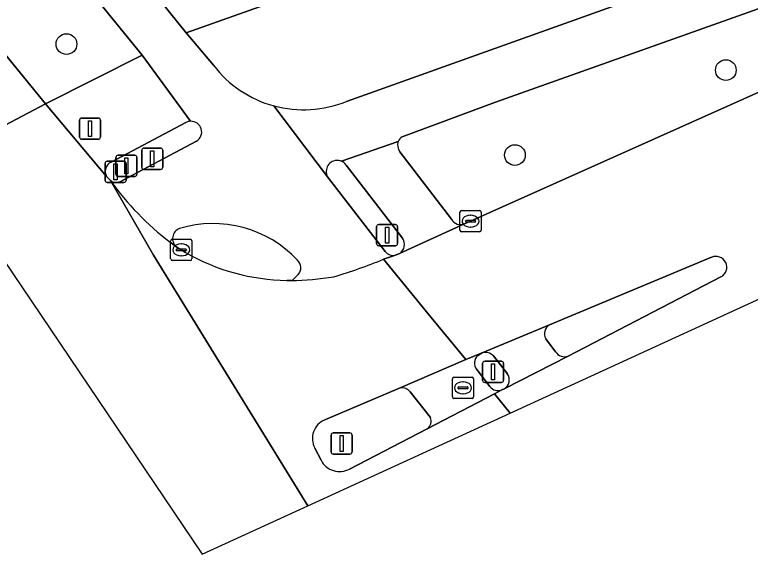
# Model space of a CAD drawing. Extents: x 160377 to 161131, y 383938 to 384853.
# Drawn here: x 160884.05 to 160918.76, y 383938.04 to 383963.52 of the extents above; entities that cross this region are included whole.
import ezdxf

# ---------------------------------------------------------------- set-up
doc = ezdxf.new("R2010")
doc.units = 0
for name, color, linetype in [('IMGEO_Berm_groen', 7, 'Continuous'), ('IMGEO_Boom', 7, 'Continuous'), ('IMGEO_Drukknoppaal', 7, 'Continuous'), ('IMGEO_Fietspad_open', 7, 'Continuous'), ('IMGEO_Kolk', 7, 'Continuous'), ('IMGEO_Lichtmast', 7, 'Continuous'), ('IMGEO_Rijbaan_lokaal_gesloten', 7, 'Continuous'), ('IMGEO_Rijbaan_lokaal_open', 7, 'Continuous'), ('IMGEO_Rioolput', 7, 'Continuous'), ('IMGEO_Verkeerseiland_gesloten', 7, 'Continuous'), ('IMGEO_Verkeerseiland_open', 7, 'Continuous'), ('IMGEO_Verkeersregelinstallatiepaal', 7, 'Continuous'), ('IMGEO_Voetpad_open', 7, 'Continuous')]:
    doc.layers.add(name, color=color, linetype=linetype)

msp = doc.modelspace()

# ---------------------------------------------------------------- linework, layer by layer
at = {"layer": 'IMGEO_Berm_groen'}
for points in [[(160878.547, 383967.983), (160880.982, 383964.845), (160885.508, 383959.312), (160890.062, 383961.606), (160868.753, 383987.783)], [(160925.376, 383966.027), (160906.731, 383959.392), (160902.329, 383957.759)], [(160905.27, 383953.642), (160926.798, 383963.284)], [(160902.231, 383957.045), (160904.662, 383953.86)]]:
    msp.add_lwpolyline(points, dxfattribs=at)
for centre, radius, start, end in [((160902.605, 383957.355), 0.489, 124.3857, 159.2119), ((160902.604, 383957.358), 0.487, 159.4582, 220.0036), ((160905.092, 383954.103), 0.494, 209.4424, 291.1068)]:
    msp.add_arc(centre, radius, start, end, dxfattribs=at)
at = {"layer": 'IMGEO_Boom'}
for centre in [(160886.492, 383962.134), (160917.608, 383960.905), (160907.654, 383956.896)]:
    msp.add_circle(centre, 0.489, dxfattribs=at)
at = {"layer": 'IMGEO_Drukknoppaal'}
for p, q in [((160890.043, 383956.32), (160890.043, 383957.12)), ((160890.043, 383957.12), (160890.043, 383956.32)), ((160890.143, 383957.22), (160890.933, 383957.22)), ((160890.933, 383957.22), (160890.143, 383957.22)), ((160891.033, 383957.12), (160891.033, 383956.32)), ((160891.033, 383956.32), (160891.033, 383957.12)), ((160890.933, 383956.22), (160890.143, 383956.22)), ((160890.143, 383956.22), (160890.933, 383956.22))]:
    msp.add_line(p, q, dxfattribs=at)
msp.add_lwpolyline([(160890.463, 383957.095), (160890.613, 383957.095), (160890.613, 383956.345), (160890.463, 383956.345), (160890.463, 383957.095)], dxfattribs=at)
for centre, start, end in [((160890.143, 383957.12), 90, 180), ((160890.143, 383957.12), 90, 180), ((160890.933, 383957.12), 0, 90), ((160890.933, 383957.12), 360, 90), ((160890.143, 383956.32), 180, 270), ((160890.143, 383956.32), 180, 270), ((160890.933, 383956.32), 270, 0), ((160890.933, 383956.32), 270, 0)]:
    msp.add_arc(centre, 0.1, start, end, dxfattribs=at)
at = {"layer": 'IMGEO_Fietspad_open'}
for points in [[(160893.428, 383961.136), (160892.138, 383962.666), (160882.172, 383975.03), (160861.785, 384000), (160858.144, 384004.459), (160857.007, 384003.51), (160859.756, 384000), (160860.596, 383998.928), (160868.753, 383987.783), (160890.062, 383961.606), (160892.344, 383958.49)], [(160924.669, 383968.355), (160899.709, 383959.43)], [(160902.329, 383957.759), (160906.731, 383959.392), (160925.376, 383966.027)], [(160896.28, 383959.22), (160898.813, 383955.869)], [(160901.529, 383952.342), (160898.813, 383955.869), (160896.28, 383959.22)], [(160892.625, 383957.548), (160889.098, 383955.682)], [(160899.466, 383956.601), (160902.148, 383957.529)], [(160891.386, 383952.777), (160891.694, 383952.553)], [(160901.452, 383951.977), (160902.017, 383952.163)], [(160897.427, 383951.256), (160897.239, 383951.063)], [(160905.908, 383947.435), (160906.102, 383947.56), (160905.332, 383947.243), (160902.243, 383945.897)], [(160906.474, 383945.966), (160905.853, 383946.768)], [(160902.709, 383945.71), (160903.669, 383944.503)], [(160903.518, 383943.974), (160906.685, 383945.615), (160907.042, 383945.803)]]:
    msp.add_lwpolyline(points, dxfattribs=at)
for centre, radius, start, end in [((160897.681, 383964.386), 5.353, 217.3858, 254.827), ((160897.684, 383964.396), 5.363, 254.8229, 292.1862), ((160892.368, 383957.984), 0.506, 300.5291, 92.6907), ((160902.605, 383957.355), 0.489, 124.3857, 159.2119), ((160899.269, 383956.12), 0.521, 85.7196, 208.8099), ((160899.26, 383956.094), 0.547, 67.9354, 85.0183), ((160888.838, 383956.102), 0.495, 236.9467, 301.7561), ((160899.733, 383963.677), 13.729, 215.5846, 232.5553), ((160893.411, 383948.195), 5.466, 43.1026, 106.8312), ((160892.008, 383952.952), 0.508, 110.757, 231.8098), ((160901.928, 383952.674), 0.519, 219.8077, 279.9059), ((160897.063, 383951.58), 0.487, 318.3167, 45.9318), ((160892.591, 383973.34), 23.128, 286.371, 292.527), ((160896.76, 383966.105), 15.138, 271.2339, 278.9303), ((160896.997, 383951.289), 0.331, 285.5857, 317.0004), ((160906.23, 383947.073), 0.485, 131.6417, 218.9306), ((160902.318, 383945.409), 0.494, 37.5635, 98.7065), ((160906.867, 383946.264), 0.493, 217.1901, 290.7859), ((160903.257, 383944.334), 0.445, 305.8652, 22.2726)]:
    msp.add_arc(centre, radius, start, end, dxfattribs=at)
at = {"layer": 'IMGEO_Kolk'}
for p, q in [((160905.135, 383954.273), (160905.987, 383954.273)), ((160905.06, 383953.347), (160905.06, 383954.199)), ((160905.548, 383954.053), (160905.573, 383954.053)), ((160906.061, 383954.199), (160906.061, 383953.347)), ((160905.319, 383953.767), (160905.319, 383953.779)), ((160905.757, 383953.73), (160905.359, 383953.73)), ((160905.362, 383953.816), (160905.76, 383953.816)), ((160905.803, 383953.779), (160905.803, 383953.767)), ((160905.987, 383953.273), (160905.135, 383953.273)), ((160905.571, 383953.493), (160905.546, 383953.493)), ((160891.409, 383951.991), (160891.409, 383952.843)), ((160891.484, 383952.917), (160892.336, 383952.917)), ((160892.41, 383952.843), (160892.41, 383951.991)), ((160891.897, 383952.697), (160891.922, 383952.697)), ((160891.668, 383952.411), (160891.668, 383952.423)), ((160892.106, 383952.374), (160891.708, 383952.374)), ((160891.711, 383952.46), (160892.109, 383952.46)), ((160892.152, 383952.423), (160892.152, 383952.411)), ((160892.336, 383951.917), (160891.484, 383951.917)), ((160891.92, 383952.137), (160891.895, 383952.137))]:
    msp.add_line(p, q, dxfattribs=at)
for points in [[(160905.135, 383954.273), (160905.987, 383954.273)], [(160905.06, 383953.347), (160905.06, 383954.199)], [(160906.061, 383954.199), (160906.061, 383953.347)], [(160905.987, 383953.273), (160905.135, 383953.273)], [(160891.409, 383951.991), (160891.409, 383952.843)], [(160891.484, 383952.917), (160892.336, 383952.917)], [(160892.41, 383952.843), (160892.41, 383951.991)], [(160892.336, 383951.917), (160891.484, 383951.917)]]:
    msp.add_lwpolyline(points, dxfattribs=at)
for centre, radius, start, end in [((160905.137, 383954.197), 0.0765, 91.552, 178.448), ((160905.137, 383954.197), 0.0765, 91.552, 178.448), ((160905.985, 383954.197), 0.0765, 1.552, 88.448), ((160905.985, 383954.197), 0.0765, 1.552, 88.448), ((160905.359, 383953.776), 0.0403, 85.8775, 175.7526), ((160905.356, 383953.766), 0.0366, 178.938, 274.7102), ((160905.76, 383953.773), 0.043, 264.8664, 352.4533), ((160905.764, 383953.778), 0.0386, 1.7309, 96.639), ((160905.137, 383953.349), 0.0765, 181.552, 268.448), ((160905.137, 383953.349), 0.0765, 181.552, 268.448), ((160905.985, 383953.349), 0.0765, 271.552, 358.448), ((160905.985, 383953.349), 0.0765, 271.552, 358.448), ((160891.486, 383952.841), 0.0765, 91.552, 178.448), ((160891.486, 383952.841), 0.0765, 91.552, 178.448), ((160892.334, 383952.841), 0.0765, 1.552, 88.448), ((160892.334, 383952.841), 0.0765, 1.552, 88.448), ((160891.708, 383952.42), 0.0403, 85.8775, 175.7526), ((160891.705, 383952.41), 0.0366, 178.938, 274.7102), ((160892.109, 383952.417), 0.043, 264.8664, 352.4533), ((160892.113, 383952.422), 0.0386, 1.7309, 96.639), ((160891.486, 383951.993), 0.0765, 181.552, 268.448), ((160891.486, 383951.993), 0.0765, 181.552, 268.448), ((160892.334, 383951.993), 0.0765, 271.552, 358.448), ((160892.334, 383951.993), 0.0765, 271.552, 358.448)]:
    msp.add_arc(centre, radius, start, end, dxfattribs=at)
for centre, major_axis, ratio, start_param, end_param in [((160905.547, 383953.773), (-0.387, 0.002), 0.722429, 4.712389, 7.853982), ((160905.572, 383953.773), (-0.39, 0.002), 0.717154, 1.570796, 4.712389), ((160891.896, 383952.417), (-0.387, 0.002), 0.722429, 4.712389, 7.853982), ((160891.921, 383952.417), (-0.39, 0.002), 0.717154, 1.570796, 4.712389)]:
    msp.add_ellipse(centre, major_axis=major_axis, ratio=ratio, start_param=start_param, end_param=end_param, dxfattribs=at)
at = {"layer": 'IMGEO_Lichtmast'}
for p, q in [((160888.313, 383955.699), (160888.313, 383956.499)), ((160888.313, 383956.499), (160888.313, 383955.699)), ((160888.413, 383956.599), (160889.203, 383956.599)), ((160889.203, 383956.599), (160888.413, 383956.599)), ((160889.303, 383956.499), (160889.303, 383955.699)), ((160889.303, 383955.699), (160889.303, 383956.499)), ((160889.203, 383955.599), (160888.413, 383955.599)), ((160888.413, 383955.599), (160889.203, 383955.599)), ((160898.981, 383942.875), (160898.981, 383943.675)), ((160898.981, 383943.675), (160898.981, 383942.875)), ((160899.081, 383943.775), (160899.871, 383943.775)), ((160899.871, 383943.775), (160899.081, 383943.775)), ((160899.971, 383943.675), (160899.971, 383942.875)), ((160899.971, 383942.875), (160899.971, 383943.675)), ((160899.871, 383942.775), (160899.081, 383942.775)), ((160899.081, 383942.775), (160899.871, 383942.775))]:
    msp.add_line(p, q, dxfattribs=at)
for points in [[(160888.733, 383956.474), (160888.883, 383956.474), (160888.883, 383955.724), (160888.733, 383955.724), (160888.733, 383956.474)], [(160899.401, 383943.65), (160899.551, 383943.65), (160899.551, 383942.9), (160899.401, 383942.9), (160899.401, 383943.65)]]:
    msp.add_lwpolyline(points, dxfattribs=at)
for centre, start, end in [((160888.413, 383956.499), 90, 180), ((160888.413, 383956.499), 90, 180), ((160889.203, 383956.499), 0, 90), ((160889.203, 383956.499), 360, 90), ((160888.413, 383955.699), 180, 270), ((160888.413, 383955.699), 180, 270), ((160889.203, 383955.699), 270, 0), ((160889.203, 383955.699), 270, 0), ((160899.081, 383943.675), 90, 180), ((160899.081, 383943.675), 90, 180), ((160899.871, 383943.675), 0, 90), ((160899.871, 383943.675), 360, 90), ((160899.081, 383942.875), 180, 270), ((160899.081, 383942.875), 180, 270), ((160899.871, 383942.875), 270, 0), ((160899.871, 383942.875), 270, 0)]:
    msp.add_arc(centre, 0.1, start, end, dxfattribs=at)
at = {"layer": 'IMGEO_Rijbaan_lokaal_gesloten'}
for points in [[(160882.487, 383957.728), (160885.508, 383959.312), (160880.982, 383964.845)], [(160880.365, 383956.615), (160892.895, 383938.045), (160897.886, 383940.336), (160896.869, 383941.966), (160890.592, 383952.175), (160888.568, 383955.688), (160888.384, 383955.885), (160885.508, 383959.312), (160882.487, 383957.728), (160881.978, 383957.461), (160880.365, 383956.615)], [(160888.568, 383955.688), (160890.592, 383952.175), (160896.869, 383941.966), (160897.886, 383940.336)], [(160892.113, 383952.29), (160891.694, 383952.553), (160891.386, 383952.777)], [(160898.684, 383944.391), (160902.243, 383945.897), (160905.332, 383947.243), (160903.707, 383949.225), (160901.452, 383951.977)], [(160897.086, 383950.97), (160896.896, 383950.977)], [(160897.886, 383940.336), (160907.425, 383944.713), (160906.685, 383945.615), (160903.518, 383943.974), (160899.852, 383942.072)], [(160898.504, 383942.488), (160898.211, 383943.059)]]:
    msp.add_lwpolyline(points, dxfattribs=at)
for centre, radius, start, end in [((160899.733, 383963.677), 13.729, 215.5846, 232.5553), ((160897.049, 383960.902), 9.927, 240.1822, 269.1171), ((160892.591, 383973.34), 23.128, 286.371, 292.527), ((160896.76, 383966.105), 15.138, 271.2339, 278.9303), ((160899.053, 383943.51), 0.955, 112.7214, 208.1782), ((160899.379, 383942.931), 0.981, 206.8739, 298.8251)]:
    msp.add_arc(centre, radius, start, end, dxfattribs=at)
at = {"layer": 'IMGEO_Rijbaan_lokaal_open'}
for points in [[(160907.425, 383944.713), (161008.487, 383991.097), (161051.698, 384010.93), (161091.48, 384029.287), (161091.391, 384029.491), (161089.312, 384034.241), (161088.837, 384034.033), (161088.05, 384033.688), (161078.568, 384029.392), (161077.47, 384028.899), (161016.691, 384001.021), (161013.046, 383999.338), (161012.775, 383999.215), (160997.494, 383992.318), (160995.778, 383991.468), (160976.307, 383982.559), (160969.412, 383979.39), (160962.893, 383976.427), (160952.387, 383971.601), (160950.34, 383970.771), (160939.561, 383966.391), (160931.592, 383964.679)], [(160926.798, 383963.284), (160905.27, 383953.642), (160902.208, 383952.239), (160902.017, 383952.163), (160901.452, 383951.977), (160903.707, 383949.225), (160905.332, 383947.243), (160906.102, 383947.56), (160909.287, 383948.877), (160916.93, 383952.066)], [(160917.375, 383951.142), (160910.161, 383947.405), (160907.147, 383945.859), (160907.042, 383945.803), (160906.685, 383945.615), (160907.425, 383944.713)]]:
    msp.add_lwpolyline(points, dxfattribs=at)
msp.add_arc((160917.139, 383951.597), 0.513, 297.4144, 114.0167, dxfattribs=at)
at = {"layer": 'IMGEO_Rioolput'}
for p, q in [((160904.705, 383945.479), (160904.705, 383946.331)), ((160904.78, 383946.405), (160905.632, 383946.405)), ((160905.706, 383946.331), (160905.706, 383945.479)), ((160904.964, 383945.899), (160904.964, 383945.911)), ((160905.007, 383945.948), (160905.405, 383945.948)), ((160905.193, 383946.185), (160905.218, 383946.185)), ((160905.448, 383945.911), (160905.448, 383945.899)), ((160905.402, 383945.862), (160905.004, 383945.862)), ((160905.216, 383945.625), (160905.191, 383945.625)), ((160905.632, 383945.405), (160904.78, 383945.405))]:
    msp.add_line(p, q, dxfattribs=at)
for points in [[(160904.705, 383945.479), (160904.705, 383946.331)], [(160904.78, 383946.405), (160905.632, 383946.405)], [(160905.706, 383946.331), (160905.706, 383945.479)], [(160905.632, 383945.405), (160904.78, 383945.405)]]:
    msp.add_lwpolyline(points, dxfattribs=at)
for centre, radius, start, end in [((160904.782, 383946.329), 0.0765, 91.552, 178.448), ((160904.782, 383946.329), 0.0765, 91.552, 178.448), ((160905.63, 383946.329), 0.0765, 1.552, 88.448), ((160905.63, 383946.329), 0.0765, 1.552, 88.448), ((160905.004, 383945.908), 0.0403, 85.8775, 175.7526), ((160905.409, 383945.91), 0.0386, 1.7309, 96.639), ((160905.001, 383945.898), 0.0366, 178.938, 274.7102), ((160905.405, 383945.905), 0.043, 264.8664, 352.4533), ((160904.782, 383945.481), 0.0765, 181.552, 268.448), ((160904.782, 383945.481), 0.0765, 181.552, 268.448), ((160905.63, 383945.481), 0.0765, 271.552, 358.448), ((160905.63, 383945.481), 0.0765, 271.552, 358.448)]:
    msp.add_arc(centre, radius, start, end, dxfattribs=at)
for centre, major_axis, ratio, start_param, end_param in [((160905.192, 383945.905), (-0.387, 0.002), 0.722429, 4.712389, 7.853982), ((160905.217, 383945.905), (-0.39, 0.002), 0.717154, 1.570796, 4.712389)]:
    msp.add_ellipse(centre, major_axis=major_axis, ratio=ratio, start_param=start_param, end_param=end_param, dxfattribs=at)
at = {"layer": 'IMGEO_Verkeerseiland_gesloten'}
for points in [[(160892.126, 383958.429), (160888.595, 383956.564)], [(160889.098, 383955.682), (160892.625, 383957.548)], [(160902.343, 383952.978), (160899.691, 383956.424)], [(160888.384, 383955.885), (160888.568, 383955.688)], [(160898.813, 383955.869), (160901.529, 383952.342)], [(160902.017, 383952.163), (160902.208, 383952.239)], [(160916.93, 383952.066), (160909.287, 383948.877)], [(160910.161, 383947.405), (160917.375, 383951.142)], [(160909.106, 383948.222), (160909.573, 383947.603)], [(160906.102, 383947.56), (160905.908, 383947.435)], [(160907.297, 383946.57), (160906.644, 383947.409)], [(160905.853, 383946.768), (160906.474, 383945.966)], [(160902.243, 383945.897), (160898.684, 383944.391)], [(160903.669, 383944.503), (160902.709, 383945.71)], [(160907.042, 383945.803), (160907.147, 383945.859)], [(160899.852, 383942.072), (160903.518, 383943.974)], [(160898.211, 383943.059), (160898.504, 383942.488)]]:
    msp.add_lwpolyline(points, dxfattribs=at)
for centre, radius, start, end in [((160892.368, 383957.985), 0.505, 92.6822, 118.5828), ((160892.368, 383957.984), 0.506, 300.5291, 92.6907), ((160888.819, 383956.122), 0.496, 116.9192, 208.5554), ((160899.269, 383956.12), 0.521, 85.7196, 208.8099), ((160899.26, 383956.094), 0.547, 67.9354, 85.0183), ((160899.279, 383956.132), 0.505, 35.3538, 68.2643), ((160888.838, 383956.102), 0.495, 236.9467, 301.7561), ((160901.927, 383952.672), 0.516, 302.9805, 36.3143), ((160901.928, 383952.674), 0.519, 219.8077, 279.9059), ((160917.139, 383951.597), 0.513, 297.4144, 114.0167), ((160909.569, 383948.447), 0.514, 123.2004, 205.9048), ((160906.23, 383947.073), 0.485, 131.6417, 218.9306), ((160906.244, 383947.021), 0.558, 44.1316, 104.7329), ((160909.991, 383947.872), 0.497, 212.7418, 290.0379), ((160906.901, 383946.282), 0.489, 300.1529, 36.021), ((160902.318, 383945.409), 0.494, 37.5635, 98.7065), ((160906.867, 383946.264), 0.493, 217.1901, 290.7859), ((160899.053, 383943.51), 0.955, 112.7214, 208.1782), ((160903.257, 383944.334), 0.445, 305.8652, 22.2726), ((160899.379, 383942.931), 0.981, 206.8739, 298.8251)]:
    msp.add_arc(centre, radius, start, end, dxfattribs=at)
at = {"layer": 'IMGEO_Verkeerseiland_open'}
for points in [[(160891.694, 383952.553), (160892.113, 383952.29)], [(160897.239, 383951.063), (160897.427, 383951.256)], [(160896.896, 383950.977), (160897.086, 383950.97)]]:
    msp.add_lwpolyline(points, dxfattribs=at)
for centre, radius, start, end in [((160893.411, 383948.195), 5.466, 43.1026, 106.8312), ((160892.008, 383952.952), 0.508, 110.757, 231.8098), ((160897.049, 383960.902), 9.927, 240.1822, 269.1171), ((160897.063, 383951.58), 0.487, 318.3167, 45.9318), ((160896.997, 383951.289), 0.331, 285.5857, 317.0004)]:
    msp.add_arc(centre, radius, start, end, dxfattribs=at)
at = {"layer": 'IMGEO_Verkeersregelinstallatiepaal'}
for p, q in [((160887.107, 383957.743), (160887.107, 383958.543)), ((160887.107, 383958.543), (160887.107, 383957.743)), ((160887.207, 383958.643), (160887.997, 383958.643)), ((160887.997, 383958.643), (160887.207, 383958.643)), ((160888.097, 383958.543), (160888.097, 383957.743)), ((160888.097, 383957.743), (160888.097, 383958.543)), ((160887.997, 383957.643), (160887.207, 383957.643)), ((160887.207, 383957.643), (160887.997, 383957.643)), ((160888.824, 383955.985), (160888.824, 383956.785)), ((160888.824, 383956.785), (160888.824, 383955.985)), ((160888.924, 383956.885), (160889.714, 383956.885)), ((160889.714, 383956.885), (160888.924, 383956.885)), ((160889.814, 383956.785), (160889.814, 383955.985)), ((160889.814, 383955.985), (160889.814, 383956.785)), ((160889.714, 383955.885), (160888.924, 383955.885)), ((160888.924, 383955.885), (160889.714, 383955.885)), ((160901.229, 383953.614), (160902.019, 383953.614)), ((160902.019, 383953.614), (160901.229, 383953.614)), ((160901.129, 383952.714), (160901.129, 383953.514)), ((160901.129, 383953.514), (160901.129, 383952.714)), ((160902.119, 383953.514), (160902.119, 383952.714)), ((160902.119, 383952.714), (160902.119, 383953.514)), ((160902.019, 383952.614), (160901.229, 383952.614)), ((160901.229, 383952.614), (160902.019, 383952.614)), ((160906.128, 383946.26), (160906.128, 383947.06)), ((160906.128, 383947.06), (160906.128, 383946.26)), ((160906.228, 383947.16), (160907.018, 383947.16)), ((160907.018, 383947.16), (160906.228, 383947.16)), ((160907.118, 383947.06), (160907.118, 383946.26)), ((160907.118, 383946.26), (160907.118, 383947.06)), ((160907.018, 383946.16), (160906.228, 383946.16)), ((160906.228, 383946.16), (160907.018, 383946.16))]:
    msp.add_line(p, q, dxfattribs=at)
for points in [[(160887.527, 383958.518), (160887.677, 383958.518), (160887.677, 383957.768), (160887.527, 383957.768), (160887.527, 383958.518)], [(160889.244, 383956.76), (160889.394, 383956.76), (160889.394, 383956.01), (160889.244, 383956.01), (160889.244, 383956.76)], [(160901.549, 383953.489), (160901.699, 383953.489), (160901.699, 383952.739), (160901.549, 383952.739), (160901.549, 383953.489)], [(160906.548, 383947.035), (160906.698, 383947.035), (160906.698, 383946.285), (160906.548, 383946.285), (160906.548, 383947.035)]]:
    msp.add_lwpolyline(points, dxfattribs=at)
for centre, start, end in [((160887.207, 383958.543), 90, 180), ((160887.207, 383958.543), 90, 180), ((160887.997, 383958.543), 0, 90), ((160887.997, 383958.543), 360, 90), ((160887.207, 383957.743), 180, 270), ((160887.207, 383957.743), 180, 270), ((160887.997, 383957.743), 270, 0), ((160887.997, 383957.743), 270, 0), ((160888.924, 383956.785), 90, 180), ((160888.924, 383956.785), 90, 180), ((160889.714, 383956.785), 0, 90), ((160889.714, 383956.785), 360, 90), ((160888.924, 383955.985), 180, 270), ((160888.924, 383955.985), 180, 270), ((160889.714, 383955.985), 270, 0), ((160889.714, 383955.985), 270, 0), ((160901.229, 383953.514), 90, 180), ((160901.229, 383953.514), 90, 180), ((160902.019, 383953.514), 0, 90), ((160902.019, 383953.514), 360, 90), ((160901.229, 383952.714), 180, 270), ((160901.229, 383952.714), 180, 270), ((160902.019, 383952.714), 270, 0), ((160902.019, 383952.714), 270, 0), ((160906.228, 383947.06), 90, 180), ((160906.228, 383947.06), 90, 180), ((160907.018, 383947.06), 0, 90), ((160907.018, 383947.06), 360, 90), ((160906.228, 383946.26), 180, 270), ((160906.228, 383946.26), 180, 270), ((160907.018, 383946.26), 270, 0), ((160907.018, 383946.26), 270, 0)]:
    msp.add_arc(centre, 0.1, start, end, dxfattribs=at)
at = {"layer": 'IMGEO_Voetpad_open'}
for points in [[(160893.996, 383966.042), (160884.176, 383976.276), (160882.172, 383975.03), (160892.138, 383962.666), (160897.325, 383964.52)], [(160899.709, 383959.43), (160924.669, 383968.355)], [(160897.325, 383964.52), (160892.138, 383962.666), (160893.428, 383961.136)], [(160892.344, 383958.49), (160890.062, 383961.606), (160885.508, 383959.312), (160888.384, 383955.885)], [(160888.595, 383956.564), (160892.126, 383958.429)], [(160902.148, 383957.529), (160899.466, 383956.601)], [(160904.662, 383953.86), (160902.231, 383957.045)], [(160899.691, 383956.424), (160902.343, 383952.978)], [(160902.208, 383952.239), (160905.27, 383953.642)], [(160909.287, 383948.877), (160906.102, 383947.56)], [(160909.573, 383947.603), (160909.106, 383948.222)], [(160906.644, 383947.409), (160907.297, 383946.57)], [(160907.147, 383945.859), (160910.161, 383947.405)]]:
    msp.add_lwpolyline(points, dxfattribs=at)
for centre, radius, start, end in [((160897.681, 383964.386), 5.353, 217.3858, 254.827), ((160897.684, 383964.396), 5.363, 254.8229, 292.1862), ((160892.368, 383957.985), 0.505, 92.6822, 118.5828), ((160902.604, 383957.358), 0.487, 159.4582, 220.0036), ((160888.819, 383956.122), 0.496, 116.9192, 208.5554), ((160899.279, 383956.132), 0.505, 35.3538, 68.2643), ((160905.092, 383954.103), 0.494, 209.4424, 291.1068), ((160901.927, 383952.672), 0.516, 302.9805, 36.3143), ((160909.569, 383948.447), 0.514, 123.2004, 205.9048), ((160906.244, 383947.021), 0.558, 44.1316, 104.7329), ((160909.991, 383947.872), 0.497, 212.7418, 290.0379), ((160906.901, 383946.282), 0.489, 300.1529, 36.021)]:
    msp.add_arc(centre, radius, start, end, dxfattribs=at)

doc.saveas('drawing.dxf')
